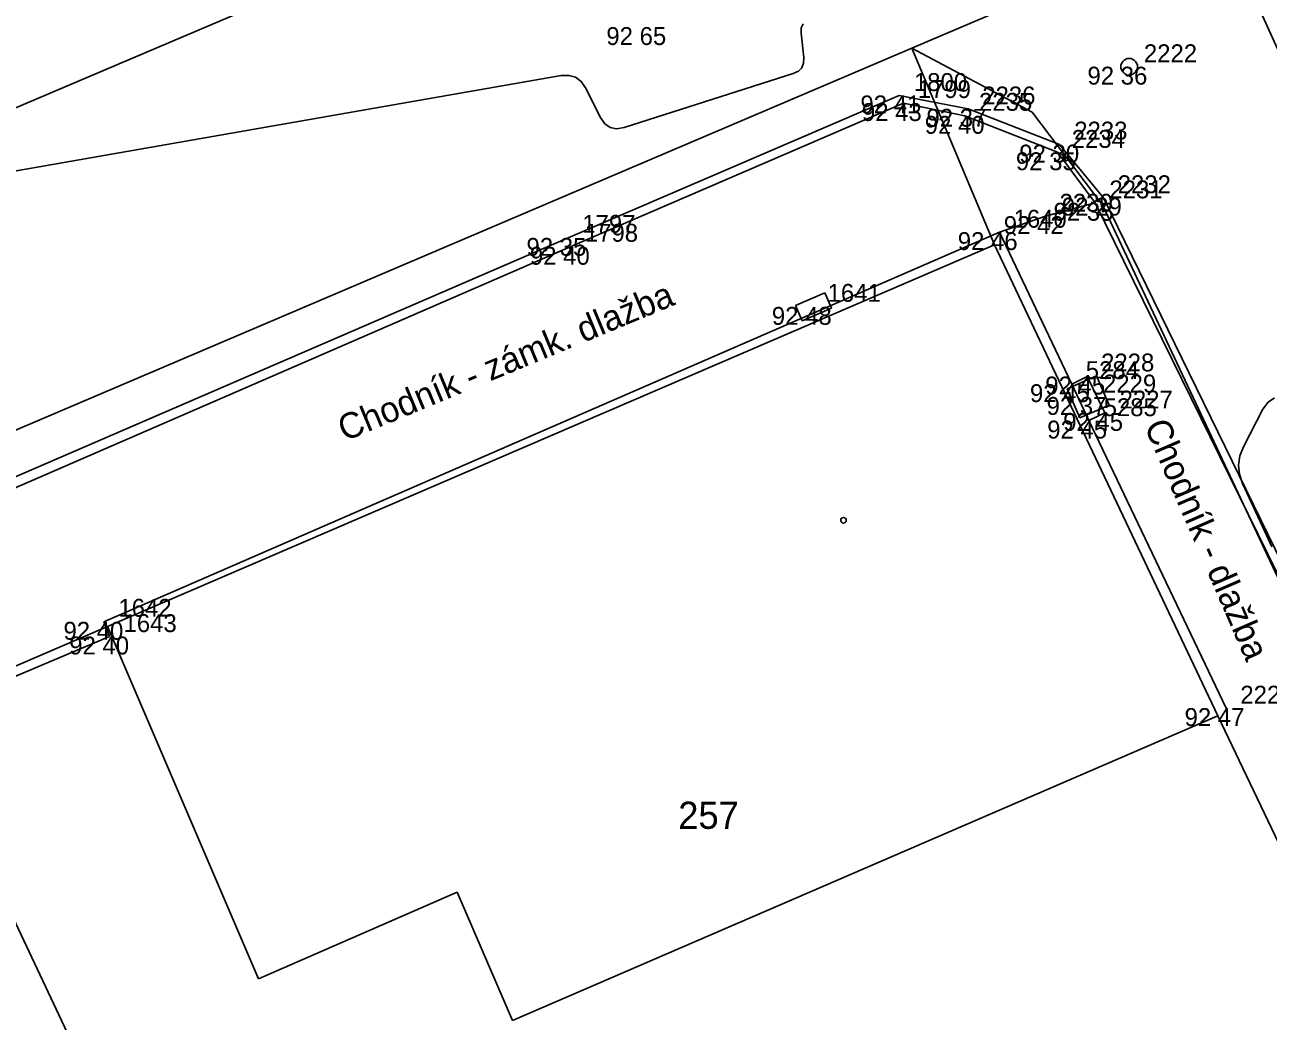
# Model space of a CAD drawing. Extents: x -711081 to -709338, y -1025122 to -1024092.
# Drawn here: x -710758.72 to -710739.27, y -1024943.41 to -1024927.81 of the extents above; entities that cross this region are included whole.
import ezdxf

# ---------------------------------------------------------------- set-up
doc = ezdxf.new("R2010")
doc.units = 0
for name, color, linetype in [('Ex_Minor Contours', 7, 'Continuous'), ('Z_body', 7, 'Continuous'), ('Z_body_cisla', 7, 'Continuous'), ('Z_body_vysky_redukovane', 7, 'Continuous'), ('Z_budova', 7, 'Continuous'), ('Z_katastr_cisla_stavebni', 7, 'Continuous'), ('Z_katastr_hranice', 7, 'Continuous'), ('Z_katastr_vnitrni_kresba', 7, 'Continuous'), ('Z_katastr_znacky_budov', 7, 'Continuous'), ('Z_komunikace', 7, 'Continuous'), ('Z_komunikace_osa', 7, 'Continuous'), ('Z_obruba', 7, 'Continuous'), ('Z_pilire', 7, 'Continuous'), ('Z_popisy', 7, 'Continuous'), ('Z_rozhranni', 7, 'Continuous'), ('Z_site_nerozlisene_znaky', 7, 'Continuous'), ('Z_site_vodovod_znaky', 7, 'Continuous'), ('Z_vstupy', 7, 'Continuous')]:
    doc.layers.add(name, color=color, linetype=linetype)

# ---------------------------------------------------------------- blocks, each defined once
blk = doc.blocks.new('POINT_DISPLAY')
blk.add_line((0, 0), (0, 0))
blk = doc.blocks.new('Z666')
for p, q in [((-0.25, 0.13), (-0.25, -0.13)), ((0.25, 0.13), (-0.25, 0.13)), ((0.25, -0.13), (0.25, 0.13)), ((-0.25, -0.13), (0.25, -0.13))]:
    blk.add_line(p, q)
blk = doc.blocks.new('Z614')
for p, q in [((-0.13, 0.03), (-0.1, 0.08)), ((-0.13, -0.03), (-0.13, 0.03)), ((-0.1, 0.08), (-0.08, 0.1)), ((-0.08, 0.1), (-0.03, 0.13)), ((-0.03, 0.13), (0.03, 0.13)), ((0.03, 0.13), (0.08, 0.1)), ((0.08, 0.1), (0.1, 0.08)), ((0.1, 0.08), (0.13, 0.03)), ((0.13, 0.03), (0.13, -0.03)), ((-0.1, -0.08), (-0.13, -0.03)), ((-0.08, -0.1), (-0.1, -0.08)), ((-0.03, -0.13), (-0.08, -0.1)), ((0.03, -0.13), (-0.03, -0.13)), ((0.08, -0.1), (0.03, -0.13)), ((0.1, -0.08), (0.08, -0.1)), ((0.13, -0.03), (0.1, -0.08))]:
    blk.add_line(p, q)
blk = doc.blocks.new('Z608')
for p, q in [((0.25, 0.25), (-0.25, 0.25)), ((-0.25, 0.25), (-0.25, -0.25)), ((0.25, -0.25), (0.25, 0.25)), ((-0.25, -0.25), (0.25, -0.25))]:
    blk.add_line(p, q)

msp = doc.modelspace()

# ---------------------------------------------------------------- linework, layer by layer
at = {"layer": 'Ex_Minor Contours'}
for points in [[(-710746.543, -1024927.798), (-710746.572, -1024927.86), (-710746.575, -1024927.945), (-710746.534, -1024928.327), (-710746.537, -1024928.415), (-710746.565, -1024928.486), (-710746.618, -1024928.54), (-710746.697, -1024928.577), (-710749.345, -1024929.42), (-710749.462, -1024929.441), (-710749.562, -1024929.422), (-710749.646, -1024929.364), (-710749.714, -1024929.266), (-710749.951, -1024928.799), (-710750.019, -1024928.699), (-710750.105, -1024928.634), (-710750.208, -1024928.605), (-710750.328, -1024928.61), (-710761.458, -1024930.553)], [(-710739.168, -1024933.651), (-710739.267, -1024933.721), (-710739.346, -1024933.833), (-710739.652, -1024934.419), (-710739.708, -1024934.561), (-710739.729, -1024934.705), (-710739.715, -1024934.849), (-710739.666, -1024934.994), (-710739.293, -1024935.803), (-710739.208, -1024935.986)]]:
    msp.add_lwpolyline(points, dxfattribs=at)
at = {"layer": 'Z_budova'}
for p, q in [((-710743.47, -1024931.06), (-710757.49, -1024937.16)), ((-710742.34, -1024933.44), (-710743.47, -1024931.06)), ((-710742.07, -1024934.01), (-710742.34, -1024933.44)), ((-710739.92, -1024938.51), (-710742.07, -1024934.01)), ((-710757.49, -1024937.16), (-710757.4, -1024937.39))]:
    msp.add_line(p, q, dxfattribs=at)
at = {"layer": 'Z_katastr_hranice'}
for p, q in [((-710744.84, -1024928.18), (-710735.91, -1024924.36)), ((-710811.82, -1024956.71), (-710744.84, -1024928.18)), ((-710744.84, -1024928.18), (-710743.55, -1024931.26)), ((-710743.55, -1024931.26), (-710757.43, -1024937.23)), ((-710740.05, -1024938.63), (-710743.55, -1024931.26)), ((-710757.43, -1024937.23), (-710760.45, -1024938.53)), ((-710760.45, -1024938.53), (-710757.9, -1024943.93)), ((-710737.04, -1024944.96), (-710740.05, -1024938.63))]:
    msp.add_line(p, q, dxfattribs=at)
at = {"layer": 'Z_katastr_vnitrni_kresba'}
for p, q in [((-710744.84, -1024928.18), (-710742.96, -1024929.18)), ((-710742.96, -1024929.18), (-710741.85, -1024930.64)), ((-710741.85, -1024930.64), (-710716.679, -1024984.248)), ((-710757.43, -1024937.23), (-710755.07, -1024942.75)), ((-710751.09, -1024943.4), (-710740.05, -1024938.63)), ((-710755.07, -1024942.75), (-710751.96, -1024941.39)), ((-710751.96, -1024941.39), (-710751.09, -1024943.4))]:
    msp.add_line(p, q, dxfattribs=at)
at = {"layer": 'Z_katastr_znacky_budov'}
msp.add_circle((-710745.912, -1024935.57), 0.0437, dxfattribs=at)
at = {"layer": 'Z_komunikace'}
for p, q in [((-710750.22, -1024931.15), (-710745.04, -1024928.92)), ((-710743.96, -1024929.13), (-710745.04, -1024928.92)), ((-710742.53, -1024929.69), (-710743.96, -1024929.13)), ((-710741.84, -1024930.52), (-710742.53, -1024929.69)), ((-710738.27, -1024937.84), (-710741.84, -1024930.52)), ((-710759.82, -1024935.3), (-710750.22, -1024931.15))]:
    msp.add_line(p, q, dxfattribs=at)
at = {"layer": 'Z_komunikace_osa'}
for p, q in [((-710738.54, -1024929.47), (-710740.73, -1024924.63)), ((-710763.5, -1024931.08), (-710749.88, -1024925.29))]:
    msp.add_line(p, q, dxfattribs=at)
at = {"layer": 'Z_obruba'}
for p, q in [((-710750.19, -1024931.29), (-710744.97, -1024929.04)), ((-710744.97, -1024929.04), (-710744.01, -1024929.24)), ((-710742.56, -1024929.81), (-710744.01, -1024929.24)), ((-710741.97, -1024930.6), (-710742.56, -1024929.81)), ((-710738.37, -1024937.94), (-710741.97, -1024930.6)), ((-710759.79, -1024935.46), (-710750.19, -1024931.29))]:
    msp.add_line(p, q, dxfattribs=at)
at = {"layer": 'Z_rozhranni'}
for p, q in [((-710742.75, -1024930.81), (-710741.97, -1024930.6)), ((-710743.47, -1024931.06), (-710742.75, -1024930.81)), ((-710742.1, -1024933.32), (-710742.34, -1024933.44)), ((-710741.82, -1024933.89), (-710742.1, -1024933.32)), ((-710741.82, -1024933.89), (-710742.07, -1024934.01))]:
    msp.add_line(p, q, dxfattribs=at)
at = {"layer": 'Z_vstupy'}
msp.add_line((-710757.4, -1024937.39), (-710760.17, -1024938.56), dxfattribs=at)

# ---------------------------------------------------------------- block references
at = {"layer": 'Z_body'}
for p in [(-710748.97, -1024927.85), (-710741.44, -1024928.47), (-710745.04, -1024928.92), (-710744.97, -1024929.04), (-710744.01, -1024929.24), (-710743.96, -1024929.13), (-710742.56, -1024929.81), (-710742.53, -1024929.69), (-710741.97, -1024930.6), (-710741.84, -1024930.52), (-710742.75, -1024930.81), (-710750.22, -1024931.15), (-710743.47, -1024931.06), (-710750.19, -1024931.29), (-710746.38, -1024932.23), (-710742.1, -1024933.32), (-710742.34, -1024933.44), (-710742.08, -1024933.64), (-710741.82, -1024933.89), (-710742.07, -1024934.01), (-710757.49, -1024937.16), (-710757.4, -1024937.39), (-710739.92, -1024938.51)]:
    msp.add_blockref('POINT_DISPLAY', p, dxfattribs=at)
at = {"layer": 'Z_pilire', "rotation": 23.399999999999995}
msp.add_blockref('Z666', (-710746.38, -1024932.23), dxfattribs=at)
at = {"layer": 'Z_site_nerozlisene_znaky', "rotation": 23.399999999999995}
msp.add_blockref('Z608', (-710742.08, -1024933.64), dxfattribs=at)
at = {"layer": 'Z_site_vodovod_znaky'}
msp.add_blockref('Z614', (-710741.44, -1024928.47), dxfattribs=at)

# ---------------------------------------------------------------- texts
at = {"layer": 'Z_body_cisla'}
for s, p in [('2222', (-710741.21, -1024928.4)), ('1800', (-710744.81, -1024928.85)), ('1799', (-710744.75, -1024928.96)), ('2235', (-710743.79, -1024929.16)), ('2236', (-710743.74, -1024929.06)), ('2234', (-710742.34, -1024929.74)), ('2233', (-710742.3, -1024929.61)), ('2231', (-710741.75, -1024930.53)), ('2232', (-710741.62, -1024930.45)), ('2230', (-710742.53, -1024930.74)), ('1797', (-710750, -1024931.07)), ('1640', (-710743.25, -1024930.99)), ('1798', (-710749.96, -1024931.21)), ('1641', (-710746.16, -1024932.15)), ('2228', (-710741.88, -1024933.24)), ('5284', (-710742.12, -1024933.36)), ('2229', (-710741.85, -1024933.57)), ('2227', (-710741.59, -1024933.82)), ('5285', (-710741.84, -1024933.94)), ('1642', (-710757.26, -1024937.08)), ('1643', (-710757.18, -1024937.32)), ('2226', (-710739.7, -1024938.44))]:
    msp.add_text(s, height=0.28, dxfattribs=at).set_placement(p)
at = {"layer": 'Z_body_vysky_redukovane'}
for s, p in [('92 65', (-710749.623, -1024928.13)), ('92 36', (-710742.093, -1024928.75)), ('92 41', (-710745.647, -1024929.2)), ('92 43', (-710745.623, -1024929.32)), ('92 40', (-710744.64, -1024929.52)), ('92 37', (-710744.613, -1024929.41)), ('92 35', (-710743.213, -1024930.09)), ('92 30', (-710743.16, -1024929.97)), ('92 35', (-710742.623, -1024930.88)), ('92 29', (-710742.493, -1024930.8)), ('92 42', (-710743.403, -1024931.09)), ('92 35', (-710750.873, -1024931.43)), ('92 46', (-710744.123, -1024931.34)), ('92 40', (-710750.82, -1024931.57)), ('92 48', (-710747.033, -1024932.51)), ('92 45', (-710742.753, -1024933.6)), ('92 45', (-710742.993, -1024933.72)), ('92 37', (-710742.733, -1024933.92)), ('92 45', (-710742.473, -1024934.17)), ('92 45', (-710742.723, -1024934.29)), ('92 40', (-710758.12, -1024937.44)), ('92 40', (-710758.03, -1024937.67)), ('92 47', (-710740.573, -1024938.79))]:
    msp.add_text(s, height=0.28, dxfattribs=at).set_placement(p)
at = {"layer": 'Z_katastr_cisla_stavebni'}
msp.add_text('257', height=0.425, dxfattribs=at).set_placement((-710748.498, -1024940.4))
at = {"layer": 'Z_popisy'}
for s, rotation, p in [('Chodník - zámk. dlažba', 22.5, (-710753.72, -1024934.34)), ('Chodník - dlažba', 293.4, (-710741.21, -1024934.09))]:
    msp.add_text(s, height=0.4, rotation=rotation, dxfattribs=at).set_placement(p)

doc.saveas('drawing.dxf')
